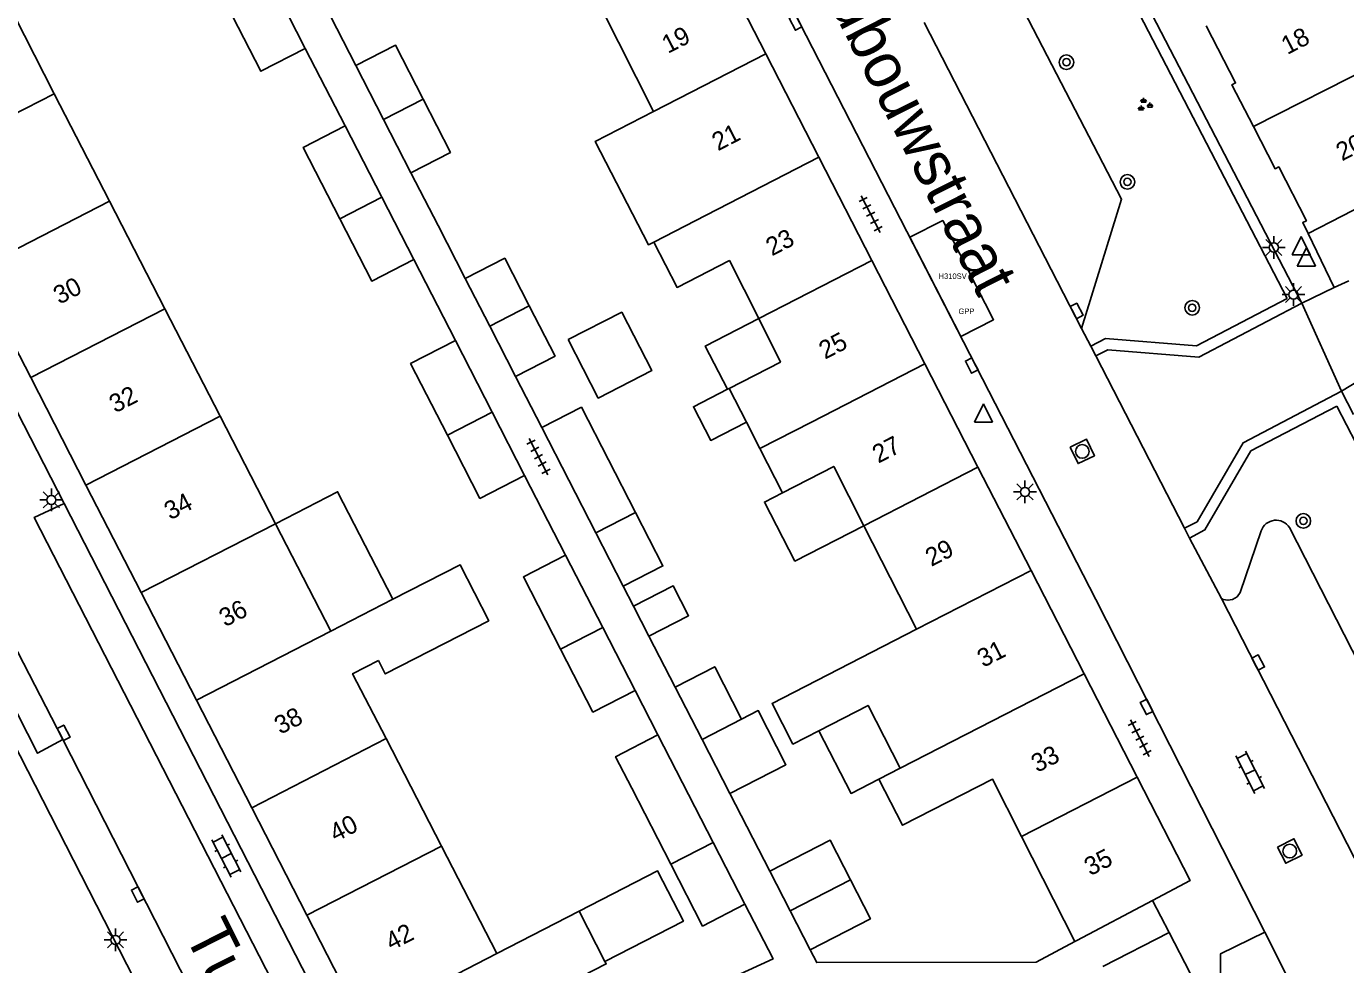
# Model space of a CAD drawing. Extents: x 132994 to 136000, y 393499 to 395512.
# Drawn here: x 134580.3 to 134652.7, y 394480 to 394531.4 of the extents above; entities that cross this region are included whole.
import ezdxf

# ---------------------------------------------------------------- set-up
doc = ezdxf.new("R2010")
doc.units = 0
for name, color, linetype in [('bp-anno-kenteken', 7, 'Continuous'), ('bp-grn-parkeervak', 7, 'Continuous'), ('gg-afsc-erfafscheiding', 7, 'Continuous'), ('gg-anno-huisnummerreeks BGT', 7, 'Continuous'), ('gg-anno-openbare ruimte label', 7, 'Continuous'), ('gg-bbg-bijgebouw', 7, 'Continuous'), ('gg-bbg-gedigitaliseerde bebouwing', 7, 'Continuous'), ('gg-bbg-gedigitaliseerde bijgebouw', 7, 'Continuous'), ('gg-bbg-hoofdgebouw', 7, 'Continuous'), ('gg-bbg-luifel en loopbrug', 7, 'Continuous'), ('gg-bbg-tussenscheiding', 7, 'Continuous'), ('gg-knt-verharding', 7, 'Continuous'), ('gg-knt-verharding nz', 7, 'Continuous'), ('gt-grn-groengrens', 7, 'Continuous'), ('gt-grn-weggrens', 7, 'Continuous'), ('gt-symb-boom', 7, 'Continuous'), ('gt-symb-groenvak', 7, 'Continuous'), ('gt-symb-klinker verharding', 7, 'Continuous'), ('gt-symb-kolk', 7, 'Continuous'), ('gt-symb-lichtmast', 7, 'Continuous'), ('gt-symb-rioolschacht', 7, 'Continuous'), ('gt-symb-tegel verharding', 7, 'Continuous'), ('gt-symb-waterafsluiter', 7, 'Continuous'), ('kenmerkpunt gehandicapten parkeerplaats', 7, 'Continuous')]:
    doc.layers.add(name, color=color, linetype=linetype)

# ---------------------------------------------------------------- blocks, each defined once
blk = doc.blocks.new('gt0-TEG1')
at = {"layer": 'gt-symb-tegel verharding'}
for p, q in [((-1.125, 0), (1.125, 0)), ((-0.9, -0.25), (-0.9, 0.25)), ((-0.45, -0.25), (-0.45, 0.25)), ((0, -0.25), (0, 0.25)), ((0.45, -0.25), (0.45, 0.25)), ((0.9, -0.25), (0.9, 0.25))]:
    blk.add_line(p, q, dxfattribs=at)
blk = doc.blocks.new('gt0-KOLK')
at = {"layer": 'gt-symb-kolk'}
blk.add_lwpolyline([(0, 0), (0.375, 0), (0.375, 0.4), (-0.375, 0.4), (-0.375, 0), (0, 0)], dxfattribs=at)
blk = doc.blocks.new('gt0-KL1')
at = {"layer": 'gt-symb-klinker verharding'}
for p, q in [((-1.15, 0.3), (1.15, 0.3)), ((-1, -0.3), (-1, 0.3)), ((-0.5, 0.3), (-0.5, 0.45)), ((0, -0.3), (0, 0.3)), ((0.5, 0.3), (0.5, 0.45)), ((1, -0.3), (1, 0.3)), ((-1.15, -0.3), (1.15, -0.3)), ((-0.5, -0.45), (-0.5, -0.3)), ((0.5, -0.45), (0.5, -0.3))]:
    blk.add_line(p, q, dxfattribs=at)
blk = doc.blocks.new('gt0-RS')
at = {"layer": 'gt-symb-rioolschacht'}
blk.add_lwpolyline([(-0.5, -0.5), (0.5, -0.5), (0.5, 0.5), (-0.5, 0.5)], close=True, dxfattribs=at)
blk.add_circle((0, 0), 0.375, dxfattribs=at)
blk = doc.blocks.new('gt0-BOOM')
at = {"layer": 'gt-symb-boom'}
for radius in [0.4, 0.2]:
    blk.add_circle((0, 0), radius, dxfattribs=at)
blk = doc.blocks.new('gt0-GRVAK')
at = {"layer": 'gt-symb-groenvak'}
for p, q in [((-0.11, 0.189), (-0.228, 0.24)), ((-0.182, 0.153), (0.088, 0.153)), ((-0.091, 0.211), (-0.156, 0.322)), ((-0.047, 0.214), (-0.047, 0.393)), ((-0.004, 0.211), (0.061, 0.322)), ((0.015, 0.189), (0.133, 0.24)), ((0.262, -0.052), (0.197, 0.059)), ((0.305, -0.049), (0.305, 0.13)), ((0.349, -0.052), (0.414, 0.059)), ((-0.245, -0.228), (-0.363, -0.177)), ((-0.318, -0.264), (-0.047, -0.264)), ((-0.226, -0.206), (-0.291, -0.095)), ((-0.183, -0.203), (-0.183, -0.024)), ((-0.139, -0.206), (-0.074, -0.095)), ((-0.12, -0.228), (-0.002, -0.177)), ((0.243, -0.074), (0.125, -0.023)), ((0.17, -0.11), (0.441, -0.11)), ((0.368, -0.074), (0.486, -0.023))]:
    blk.add_line(p, q, dxfattribs=at)
blk = doc.blocks.new('gt0-LMAST')
at = {"layer": 'gt-symb-lichtmast'}
for p, q in [((-0.182, 0.173), (-0.447, 0.438)), ((-0.005, 0.246), (-0.005, 0.621)), ((0.172, 0.173), (0.437, 0.438)), ((-0.255, -0.004), (-0.63, -0.004)), ((-0.182, -0.181), (-0.447, -0.446)), ((-0.005, -0.254), (-0.005, -0.629)), ((0.437, -0.446), (0.172, -0.181)), ((0.245, -0.004), (0.62, -0.004))]:
    blk.add_line(p, q, dxfattribs=at)
blk.add_circle((-0.005, -0.004), 0.25, dxfattribs=at)
blk = doc.blocks.new('gt0-WAFSL')
at = {"layer": 'gt-symb-waterafsluiter'}
for p, q in [((-0.5, -0.333), (0, 0.667)), ((0, 0.667), (0.5, -0.333)), ((0.5, -0.333), (-0.5, -0.333))]:
    blk.add_line(p, q, dxfattribs=at)

msp = doc.modelspace()

# ---------------------------------------------------------------- linework, layer by layer
at = {"layer": 'bp-grn-parkeervak'}
msp.add_lwpolyline([(134631.551, 394514.423), (134628.756, 394519.867), (134630.551, 394520.789), (134633.347, 394515.345), (134631.551, 394514.423)], dxfattribs=at)
at = {"layer": 'gg-afsc-erfafscheiding'}
for p, q in [((134595.577, 394530.235), (134597.765, 394525.977)), ((134601.373, 394523.412), (134602.864, 394520.51)), ((134602.864, 394520.51), (134604.356, 394517.607)), ((134601.528, 394518.651), (134603.813, 394514.202)), ((134607.113, 394512.239), (134608.558, 394509.428)), ((134607.614, 394506.803), (134609.864, 394502.424)), ((134613.59, 394499.633), (134613.028, 394500.726)), ((134615.872, 394495.191), (134614.436, 394497.985)), ((134613.673, 394495.009), (134614.928, 394492.564)), ((134618.876, 394489.344), (134621.059, 394485.095))]:
    msp.add_line(p, q, dxfattribs=at)
for points in [[(134598.349, 394529.299), (134596.957, 394532.008), (134608.92, 394538.153)], [(134609.1, 394474.7), (134621.242, 394480.272), (134619.704, 394483.267)], [(134637.805, 394481.222), (134635.671, 394480.089), (134623.64, 394480.07), (134623.279, 394480.774)]]:
    msp.add_lwpolyline(points, dxfattribs=at)
at = {"layer": 'gg-bbg-bijgebouw'}
msp.add_line((134642.97, 394481.72), (134644.13, 394479.49), dxfattribs=at)
at = {"layer": 'gg-bbg-gedigitaliseerde bebouwing'}
for p, q in [((134578.776, 394533.688), (134581.8, 394527.745)), ((134614.693, 394526.774), (134611.81, 394532.457)), ((134581.8, 394527.745), (134584.835, 394521.848)), ((134584.835, 394521.848), (134587.87, 394515.95)), ((134587.87, 394515.95), (134590.906, 394510.052)), ((134619.779, 394509.725), (134618.83, 394511.573)), ((134590.906, 394510.052), (134593.941, 394504.154)), ((134620.524, 394508.276), (134619.779, 394509.725)), ((134621.768, 394505.853), (134620.524, 394508.276)), ((134593.941, 394504.154), (134596.976, 394498.256)), ((134629.111, 394498.358), (134626.227, 394504.042)), ((134600.383, 394500.006), (134596.976, 394498.256)), ((134600.012, 394492.359), (134603.047, 394486.461)), ((134627.053, 394490.137), (134628.226, 394490.739)), ((134637.805, 394481.222), (134634.878, 394486.992)), ((134603.047, 394486.461), (134606.082, 394480.563)), ((134606.082, 394480.563), (134610.609, 394482.888)), ((134610.609, 394482.888), (134612.023, 394480.136)), ((134637.92, 394481.28), (134637.805, 394481.222))]:
    msp.add_line(p, q, dxfattribs=at)
for points in [[(134614.693, 394526.774), (134611.491, 394525.129), (134614.403, 394519.461), (134614.694, 394519.61)], [(134620.46, 394515.408), (134618.846, 394518.593), (134615.974, 394517.118), (134614.694, 394519.61)], [(134618.83, 394511.573), (134621.652, 394513.022), (134620.46, 394515.408)], [(134626.227, 394504.042), (134624.577, 394507.296), (134621.768, 394505.853)], [(134599.59, 394496.648), (134599.969, 394495.909), (134605.648, 394498.827), (134604.07, 394501.9), (134600.383, 394500.006)], [(134629.111, 394498.358), (134621.193, 394494.291), (134622.336, 394492.064), (134623.761, 394492.795)], [(134600.012, 394492.359), (134598.178, 394495.923), (134599.59, 394496.648)], [(134623.761, 394492.795), (134626.458, 394494.18), (134628.226, 394490.739)], [(134634.878, 394486.992), (134633.281, 394490.14), (134628.352, 394487.608), (134627.053, 394490.137)], [(134612.023, 394480.136), (134612.093, 394480), (134607.568, 394477.676), (134609.1, 394474.7)]]:
    msp.add_lwpolyline(points, dxfattribs=at)
at = {"layer": 'gg-bbg-gedigitaliseerde bijgebouw'}
for p, q in [((134595.577, 394530.235), (134593.712, 394533.865)), ((134599.876, 394526.327), (134598.349, 394529.299)), ((134599.774, 394522.066), (134597.765, 394525.977)), ((134599.876, 394526.327), (134601.373, 394523.412)), ((134601.528, 394518.651), (134599.774, 394522.066)), ((134604.356, 394517.607), (134605.7, 394514.991)), ((134605.7, 394514.991), (134607.113, 394512.239)), ((134605.836, 394510.265), (134603.813, 394514.202)), ((134607.614, 394506.803), (134605.836, 394510.265)), ((134608.558, 394509.428), (134611.524, 394503.654)), ((134611.524, 394503.654), (134613.028, 394500.726)), ((134611.897, 394498.464), (134609.864, 394502.424)), ((134613.673, 394495.009), (134611.897, 394498.464)), ((134615.872, 394495.191), (134617.349, 394492.316)), ((134617.959, 394486.664), (134614.928, 394492.564)), ((134617.349, 394492.316), (134618.876, 394489.344)), ((134615.632, 394485.469), (134613.488, 394489.64)), ((134619.704, 394483.267), (134617.959, 394486.664)), ((134621.059, 394485.095), (134622.18, 394482.914)), ((134622.18, 394482.914), (134623.279, 394480.774)), ((134642.97, 394481.72), (134639.336, 394479.846))]:
    msp.add_line(p, q, dxfattribs=at)
for points in [[(134591.278, 394532.614), (134593.142, 394528.984), (134595.577, 394530.235)], [(134598.349, 394529.299), (134600.522, 394530.415), (134602.049, 394527.443)], [(134602.049, 394527.443), (134603.546, 394524.529), (134601.373, 394523.412)], [(134597.47, 394520.882), (134595.461, 394524.794), (134597.765, 394525.977)], [(134597.47, 394520.882), (134599.224, 394517.468), (134601.528, 394518.651)], [(134607.869, 394516.105), (134606.526, 394518.722), (134604.356, 394517.607)], [(134607.869, 394516.105), (134609.283, 394513.354), (134607.113, 394512.239)], [(134603.381, 394509.004), (134601.359, 394512.941), (134603.813, 394514.202)], [(134613.693, 394504.768), (134610.728, 394510.543), (134608.558, 394509.428)], [(134603.381, 394509.004), (134605.159, 394505.542), (134607.614, 394506.803)], [(134613.693, 394504.768), (134615.197, 394501.84), (134613.028, 394500.726)], [(134609.584, 394497.276), (134607.55, 394501.236), (134609.864, 394502.424)], [(134609.584, 394497.276), (134611.359, 394493.82), (134613.673, 394495.009)], [(134619.518, 394493.431), (134618.041, 394496.306), (134615.872, 394495.191)], [(134618.876, 394489.344), (134621.953, 394490.925), (134620.427, 394493.898), (134619.518, 394493.431)], [(134614.928, 394492.564), (134612.6, 394491.369), (134613.488, 394489.64)], [(134625.49, 394484.614), (134624.37, 394486.794), (134621.059, 394485.095)], [(134615.632, 394485.469), (134617.377, 394482.072), (134619.704, 394483.267)], [(134623.279, 394480.774), (134626.589, 394482.474), (134625.49, 394484.614)]]:
    msp.add_lwpolyline(points, dxfattribs=at)
at = {"layer": 'gg-bbg-hoofdgebouw'}
for p, q in [((134617.931, 394535.601), (134620.842, 394529.932)), ((134620.842, 394529.932), (134623.753, 394524.263)), ((134623.753, 394524.263), (134626.664, 394518.594)), ((134657.16, 394523.45), (134650.61, 394520.08)), ((134626.664, 394518.594), (134629.575, 394512.925)), ((134577.482, 394518.07), (134580.513, 394512.17)), ((134629.575, 394512.925), (134632.486, 394507.256)), ((134580.513, 394512.17), (134583.544, 394506.27)), ((134632.486, 394507.256), (134635.397, 394501.587)), ((134583.544, 394506.27), (134586.575, 394500.37)), ((134638.308, 394495.918), (134635.397, 394501.587)), ((134589.606, 394494.47), (134586.575, 394500.37)), ((134641.219, 394490.249), (134638.308, 394495.918)), ((134589.606, 394494.47), (134592.637, 394488.57)), ((134592.637, 394488.57), (134595.668, 394482.67)), ((134637.92, 394481.28), (134642.07, 394483.485)), ((134595.668, 394482.67), (134598.699, 394476.77))]:
    msp.add_line(p, q, dxfattribs=at)
for points in [[(134647.597, 394525.952), (134646.42, 394528.24), (134646.62, 394528.34), (134645.006, 394531.475)], [(134650.61, 394520.08), (134650.31, 394520.68), (134650.51, 394520.78), (134648.99, 394523.73), (134648.79, 394523.63), (134647.597, 394525.952)], [(134642.07, 394483.485), (134644.13, 394484.58), (134641.219, 394490.249)]]:
    msp.add_lwpolyline(points, dxfattribs=at)
at = {"layer": 'gg-bbg-luifel en loopbrug'}
for p, q in [((134618.744, 394511.529), (134618.83, 394511.573)), ((134614.436, 394497.985), (134613.59, 394499.633))]:
    msp.add_line(p, q, dxfattribs=at)
for points in [[(134610.007, 394514.252), (134612.941, 394515.759), (134614.589, 394512.551), (134611.655, 394511.043), (134610.007, 394514.252)], [(134620.46, 394515.408), (134617.525, 394513.901), (134618.744, 394511.529)], [(134618.744, 394511.529), (134616.875, 394510.569), (134617.824, 394508.721), (134619.779, 394509.725)], [(134593.941, 394504.154), (134597.352, 394505.906), (134600.383, 394500.006)], [(134621.768, 394505.853), (134620.773, 394505.342), (134622.44, 394502.097), (134626.227, 394504.042)], [(134613.59, 394499.633), (134615.759, 394500.747), (134616.605, 394499.099), (134614.436, 394497.985)], [(134623.761, 394492.795), (134625.528, 394489.354), (134627.053, 394490.137)], [(134610.609, 394482.888), (134614.912, 394485.098), (134616.325, 394482.346), (134612.023, 394480.136)]]:
    msp.add_lwpolyline(points, dxfattribs=at)
at = {"layer": 'gg-bbg-tussenscheiding'}
for p, q in [((134620.842, 394529.932), (134614.693, 394526.774)), ((134574.451, 394523.97), (134581.8, 394527.745)), ((134602.049, 394527.443), (134599.876, 394526.327)), ((134623.753, 394524.263), (134617.577, 394521.091)), ((134597.47, 394520.882), (134599.774, 394522.066)), ((134577.482, 394518.07), (134584.835, 394521.848)), ((134617.577, 394521.091), (134614.694, 394519.61)), ((134626.664, 394518.594), (134620.46, 394515.408)), ((134580.513, 394512.17), (134587.87, 394515.95)), ((134607.869, 394516.105), (134605.7, 394514.991)), ((134629.575, 394512.925), (134623.344, 394509.725)), ((134583.544, 394506.27), (134590.906, 394510.052)), ((134603.381, 394509.004), (134605.836, 394510.265)), ((134623.344, 394509.725), (134620.524, 394508.276)), ((134632.486, 394507.256), (134626.227, 394504.042)), ((134613.693, 394504.768), (134611.524, 394503.654)), ((134586.575, 394500.37), (134593.941, 394504.154)), ((134629.111, 394498.358), (134635.397, 394501.587)), ((134589.606, 394494.47), (134596.976, 394498.256)), ((134609.584, 394497.276), (134611.897, 394498.464)), ((134638.308, 394495.918), (134628.226, 394490.739)), ((134619.518, 394493.431), (134617.349, 394492.316)), ((134592.637, 394488.57), (134600.012, 394492.359)), ((134641.219, 394490.249), (134634.878, 394486.992)), ((134615.632, 394485.469), (134617.959, 394486.664)), ((134595.668, 394482.67), (134603.047, 394486.461)), ((134622.18, 394482.914), (134625.49, 394484.614)), ((134598.699, 394476.77), (134606.082, 394480.563))]:
    msp.add_line(p, q, dxfattribs=at)
msp.add_lwpolyline([(134647.597, 394525.952), (134654.163, 394529.274), (134654.242, 394529.101)], dxfattribs=at)
at = {"layer": 'gg-knt-verharding'}
for p, q in [((134637.92, 394540.02), (134650.254, 394516.256)), ((134582.345, 394505.255), (134573.413, 394522.665)), ((134652.438, 394511.421), (134650.254, 394516.256)), ((134638.674, 394513.896), (134638.175, 394514.867)), ((134638.948, 394513.362), (134638.674, 394513.896)), ((134643.822, 394503.899), (134638.948, 394513.362)), ((134652.438, 394511.421), (134653.097, 394510.14)), ((134598.897, 394472.993), (134582.345, 394505.255)), ((134644.1, 394503.367), (134643.822, 394503.899)), ((134645.841, 394500.042), (134644.1, 394503.367)), ((134655.899, 394491.549), (134649.58, 394503.94)), ((134597.271, 394457.568), (134575, 394501)), ((134579.502, 394497.7), (134582.28, 394492.32)), ((134642.07, 394483.485), (134642.97, 394481.72)), ((134648.224, 394481.742), (134650.903, 394476.43))]:
    msp.add_line(p, q, dxfattribs=at)
for points in [[(134617.193, 394542.386), (134638.957, 394500), (134648.224, 394481.742)], [(134638.175, 394514.867), (134640.37, 394521.97), (134632.46, 394537.22)], [(134650.254, 394516.256), (134644.605, 394513.3), (134639.607, 394513.701), (134638.948, 394513.362)], [(134643.822, 394503.899), (134644.51, 394504.26), (134647.034, 394508.599), (134652.438, 394511.421)], [(134648.029, 394503.761), (134646.87, 394500.37), (134646.7, 394500.146), (134646.461, 394500), (134646.197, 394499.952), (134645.933, 394500), (134645.841, 394500.042)], [(134582.28, 394492.32), (134580.89, 394491.56), (134578.126, 394496.959)], [(134582.28, 394492.32), (134593.754, 394469.788), (134594.05, 394466.531), (134598.669, 394457.304), (134601.173, 394455.2)], [(134645.781, 394473.812), (134645.791, 394480.547), (134648.224, 394481.742)]]:
    msp.add_lwpolyline(points, dxfattribs=at)
msp.add_arc((134648.847, 394503.481), 0.865, 32.06256, 161.10414, dxfattribs=at)
at = {"layer": 'gg-knt-verharding nz'}
for p, q in [((134638.175, 394514.867), (134629.543, 394531.662)), ((134653.89, 394484.34), (134645.841, 394500.042))]:
    msp.add_line(p, q, dxfattribs=at)
msp.add_lwpolyline([(134597.292, 394472.167), (134580.708, 394504.5), (134582.345, 394505.255)], dxfattribs=at)
at = {"layer": 'gt-grn-groengrens'}
for p, q in [((134637.386, 394539.746), (134649.446, 394516.51)), ((134652.181, 394510.61), (134661.055, 394493.348))]:
    msp.add_line(p, q, dxfattribs=at)
for points in [[(134649.446, 394516.51), (134644.48, 394513.912), (134639.485, 394514.313), (134638.674, 394513.896)], [(134644.1, 394503.367), (134644.942, 394503.809), (134647.465, 394508.147), (134652.181, 394510.61)]]:
    msp.add_lwpolyline(points, dxfattribs=at)
at = {"layer": 'gt-grn-weggrens'}
for p, q in [((134650.61, 394520.08), (134652.031, 394517.105)), ((134650.254, 394516.256), (134652.031, 394517.105)), ((134652.031, 394517.105), (134652.827, 394517.485)), ((134652.438, 394511.421), (134655.11, 394513.053))]:
    msp.add_line(p, q, dxfattribs=at)

# ---------------------------------------------------------------- block references
at = {"layer": 'gt-symb-boom'}
for p in [(134637.34, 394529.476), (134640.685, 394522.91), (134644.24, 394516.001), (134650.34, 394504.306)]:
    msp.add_blockref('gt0-BOOM', p, dxfattribs=at)
at = {"layer": 'gt-symb-groenvak'}
msp.add_blockref('gt0-GRVAK', (134641.619, 394527.128), dxfattribs=at)
at = {"layer": 'gt-symb-klinker verharding'}
for p, rotation in [((134647.419, 394490.518), -63.12746100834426), ((134591.254, 394485.925), 117.33407586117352)]:
    msp.add_blockref('gt0-KL1', p, dxfattribs=dict(at, rotation=rotation))
at = {"layer": 'gt-symb-kolk'}
for p, rotation in [((134622.653, 394531.751), 117.12876605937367), ((134637.724, 394515.735), -62.48693881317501), ((134632.322, 394512.923), 117.20591683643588), ((134647.685, 394496.44), -62.66592414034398), ((134641.917, 394494.19), 116.74442020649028), ((134582.142, 394492.586), -62.5641814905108), ((134586.562, 394483.896), 117.25687177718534)]:
    msp.add_blockref('gt0-KOLK', p, dxfattribs=dict(at, rotation=rotation))
at = {"layer": 'gt-symb-lichtmast'}
for p in [(134648.723, 394519.314), (134649.802, 394516.729), (134635.072, 394505.9), (134581.653, 394505.463), (134585.172, 394481.318)]:
    msp.add_blockref('gt0-LMAST', p, dxfattribs=at)
at = {"layer": 'gt-symb-rioolschacht'}
for p, rotation in [((134638.212, 394508.115), -64.22889405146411), ((134649.597, 394486.189), -63.17859357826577)]:
    msp.add_blockref('gt0-RS', p, dxfattribs=dict(at, rotation=rotation))
at = {"layer": 'gt-symb-tegel verharding'}
for p, rotation in [((134626.6, 394521.139), -62.82026578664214), ((134608.375, 394507.831), -62.79408316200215), ((134641.362, 394492.387), -62.8202657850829)]:
    msp.add_blockref('gt0-TEG1', p, dxfattribs=dict(at, rotation=rotation))
at = {"layer": 'gt-symb-waterafsluiter'}
for p in [(134650.221, 394519.243), (134650.509, 394518.619), (134632.791, 394510.061)]:
    msp.add_blockref('gt0-WAFSL', p, dxfattribs=at)

# ---------------------------------------------------------------- texts
at = {"layer": 'bp-anno-kenteken'}
msp.add_text('H310SV', height=0.3, dxfattribs=at).set_placement((134630.327, 394517.584))
at = {"layer": 'gg-anno-huisnummerreeks BGT'}
for s, rotation, p in [('19', 27.2, (134615.473, 394529.929)), ('18', 27.3, (134649.459, 394529.87)), ('21', 27.2, (134618.219, 394524.582)), ('20', 27.3, (134652.461, 394524.031)), ('23', 27.2, (134621.179, 394518.818)), ('30', 27.2, (134582.085, 394516.164)), ('25', 27.2, (134624.09, 394513.149)), ('32', 27.2, (134585.148, 394510.202)), ('27', 27.2, (134627.019, 394507.444)), ('34', 27.2, (134588.164, 394504.332)), ('29', 27.2, (134629.928, 394501.779)), ('36', 27.2, (134591.178, 394498.464)), ('31', 27.2, (134632.774, 394496.237)), ('38', 27.2, (134594.209, 394492.564)), ('33', 27.2, (134635.734, 394490.473)), ('40', 27.2, (134597.24, 394486.664)), ('35', 27.2, (134638.645, 394484.804)), ('42', 27.2, (134600.303, 394480.702))]:
    msp.add_text(s, height=1, rotation=rotation, dxfattribs=at).set_placement(p)
at = {"layer": 'gg-anno-openbare ruimte label'}
for s, rotation, p in [('Landbouwstraat', 296.9, (134621.773, 394537.719)), ('Tuinbouwstraat', 296.7, (134588.906, 394481.656))]:
    msp.add_text(s, height=2.5, rotation=rotation, dxfattribs=at).set_placement(p)
at = {"layer": 'kenmerkpunt gehandicapten parkeerplaats'}
msp.add_text('GPP', height=0.3, dxfattribs=at).set_placement((134631.419, 394515.658))

doc.saveas('drawing.dxf')
